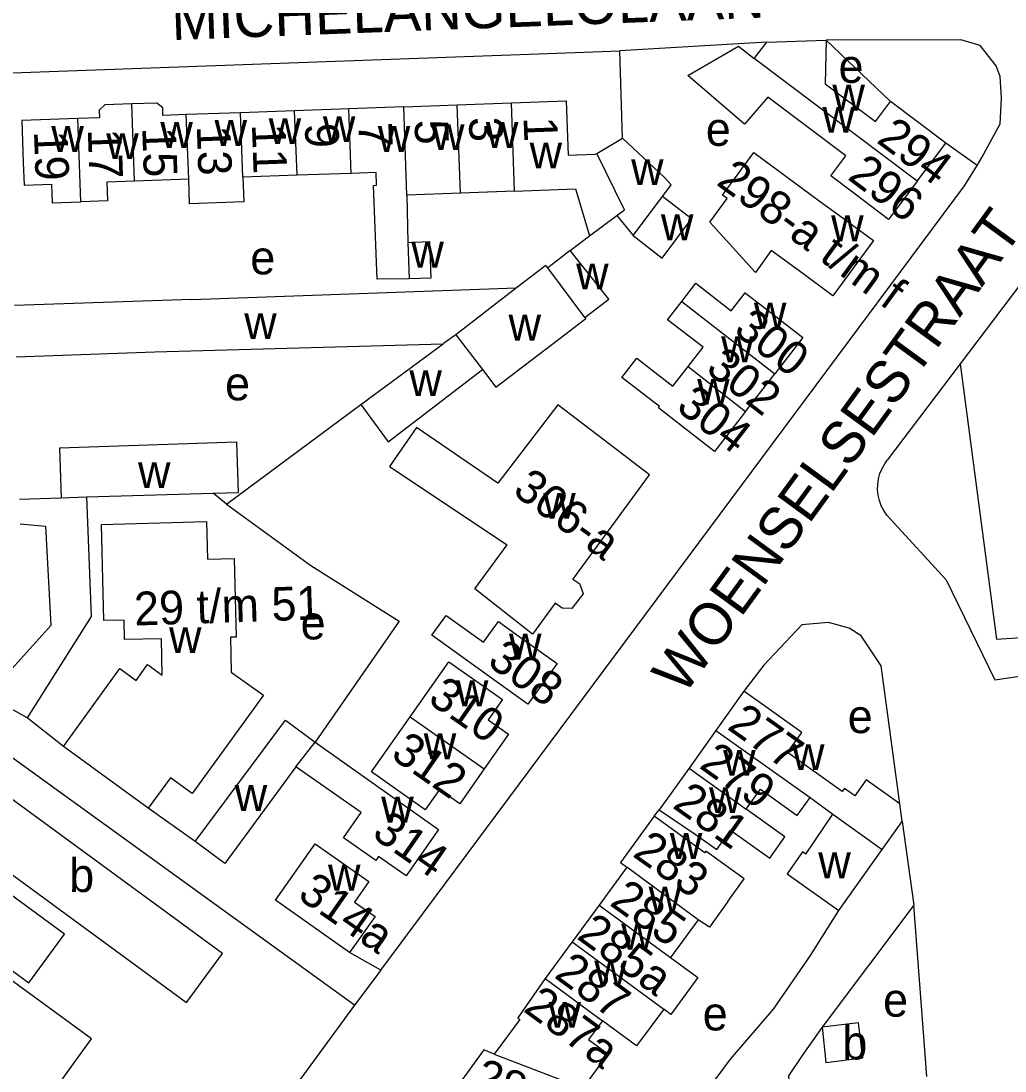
# Model space of a CAD drawing. Extents: x 159294 to 161936, y 384538 to 386517.
# Drawn here: x 160956.5 to 161073.6, y 386030.8 to 386155.6 of the extents above; entities that cross this region are included whole.
import ezdxf

# ---------------------------------------------------------------- set-up
doc = ezdxf.new("R2010")
doc.units = 0
for name, color, linetype in [('BLT_Basislijn', 7, 'Continuous'), ('BLT_Bebouwing', 7, 'Continuous'), ('BLT_Centroide', 7, 'Continuous'), ('BLT_Huisnummer', 7, 'Continuous'), ('BLT_Huisnummer_ tussenligend', 7, 'Continuous'), ('BLT_Huisnummer_reeks', 7, 'Continuous'), ('BLT_Onderverdeling_panden', 7, 'Continuous'), ('BLT_Straatnaam', 7, 'Continuous')]:
    doc.layers.add(name, color=color, linetype=linetype)

msp = doc.modelspace()

# ---------------------------------------------------------------- linework, layer by layer
at = {"layer": 'BLT_Basislijn'}
for p, q in [((161045.27, 386153.11), (161027.79, 386152.07)), ((161052.32, 386153.36), (161059.98, 386146.07)), ((160954.39, 386149.43), (161021.38, 386151.83)), ((161021.38, 386151.83), (161027.79, 386152.07)), ((161070.28, 386138.46), (161066.58, 386141.11)), ((161082.53, 386133.73), (161068.28, 386114.88)), ((161021.88, 386128.33), (161024.19, 386130.09)), ((161068.28, 386114.88), (161059.6, 386103.39)), ((160980.98, 386098.19), (160996.96, 386110.01)), ((160980.98, 386098.19), (160979.4, 386099.47)), ((160956.37, 386098.77), (160961.3, 386098.94)), ((160957.27, 386072.77), (160952.54, 386075.42)), ((160961.58, 386069.35), (160957.27, 386072.77)), ((160977.24, 386058.06), (160971.68, 386062.02)), ((161031.85, 386061.08), (161032.47, 386061.85)), ((161061.38, 386060.45), (161062.74, 386050.49)), ((161050.46, 386044.52), (161053.83, 386049.85)), ((161062.74, 386050.49), (161051.84, 386035.99)), ((161064.32, 386030.14), (161062.74, 386050.49)), ((160999.36, 386042.76), (160995.62, 386044.88)), ((160999.36, 386042.76), (160996.2, 386038.62))]:
    msp.add_line(p, q, dxfattribs=at)
for points in [[(161070.28, 386138.46), (161070.84, 386139.39), (161073.04, 386143.4), (161073.2, 386146.43), (161073.04, 386149.04), (161072.56, 386150.31), (161070.65, 386152.7), (161068.37, 386153.38), (161052.32, 386153.36)], [(161028.11, 386141.69), (161027.79, 386152.07)], [(160999.36, 386042.76), (161068.8, 386136.01), (161070.28, 386138.46)], [(161068.28, 386114.88), (161072.58, 386082.13), (161077.32, 386082.45)], [(161059.97, 386096.38), (161059.55, 386096.87), (161059.18, 386097.41), (161058.89, 386097.99), (161058.67, 386098.6), (161058.52, 386099.23), (161058.45, 386099.88), (161058.47, 386100.53), (161058.56, 386101.18), (161058.73, 386101.81), (161058.98, 386102.41), (161059.3, 386102.98), (161059.6, 386103.39)], [(160964.32, 386099.03), (160964.88, 386084.81), (160957.27, 386072.77)], [(160980.98, 386098.19), (160991.02, 386090.89), (161001.51, 386084.26), (160991.53, 386069.89)], [(160956.44, 386095.85), (160959.46, 386095.57), (160960.08, 386083.75), (160952.54, 386075.42)], [(161059.97, 386096.38), (161066.59, 386089.17), (161072.39, 386077.31), (161075.89, 386077.8)], [(161061.09, 386062.54), (161058.87, 386078.97), (161056.48, 386082.53), (161055.05, 386083.43), (161052.61, 386084.09), (161049.45, 386083.85), (161044.91, 386079.02), (161042.54, 386075.95)], [(160996.2, 386038.62), (160955.27, 386068.16), (160949.03, 386072.69)], [(161036.37, 386026.04), (161040.95, 386032.2), (161046.08, 386038.14), (161050.46, 386044.52)], [(160996.2, 386038.62), (160961.51, 385991.26), (160959.21, 385988.8)], [(161051.84, 386035.99), (161049.57, 386032.76), (161047.83, 386030.22), (161048.02, 386028.06)]]:
    msp.add_lwpolyline(points, dxfattribs=at)
at = {"layer": 'BLT_Bebouwing'}
for p, q in [((161002.06, 386145.42), (161008.43, 386145.65)), ((161008.43, 386145.65), (161014.88, 386145.88)), ((161014.88, 386145.88), (161021.39, 386146.12)), ((161066.58, 386141.11), (161059.98, 386146.07)), ((160982.65, 386144.72), (160976.2, 386144.49)), ((160989.09, 386144.95), (160982.65, 386144.72)), ((160995.54, 386145.19), (160989.09, 386144.95)), ((161063.17, 386136.57), (161066.58, 386141.11)), ((160976.48, 386136.81), (160970.03, 386136.59)), ((160989.37, 386137.28), (160982.92, 386137.05)), ((160995.81, 386137.51), (160989.37, 386137.28)), ((161008.81, 386135.16), (161002.43, 386134.93)), ((161024.19, 386130.09), (161027.43, 386132.51)), ((161027.43, 386132.51), (161029.38, 386130.12)), ((161021.88, 386128.33), (161020.24, 386127.08)), ((161020.24, 386127.08), (161019.2, 386126.29)), ((160976.87, 386122.51), (161015.5, 386123.91)), ((160976.87, 386122.51), (160955.74, 386121.78)), ((161023.63, 386120.37), (161026.16, 386122.3)), ((160972.47, 386116.29), (161006.76, 386117.26)), ((160996.96, 386110.01), (161006.76, 386117.26)), ((161006.78, 386117.27), (161006.76, 386117.26)), ((160955.95, 386115.71), (160972.47, 386116.29)), ((161042.75, 386109.2), (161046.23, 386113.67)), ((160982.41, 386099.56), (160982.21, 386105.54)), ((160964.32, 386099.03), (160979.4, 386099.47)), ((160979.4, 386099.47), (160982.41, 386099.56)), ((161005.42, 386082.6), (161007.11, 386084.95)), ((161007.11, 386084.95), (161011.55, 386081.76)), ((161011.55, 386081.76), (161013.33, 386084.24)), ((161013.33, 386084.24), (161016.25, 386082.14)), ((161012.78, 386077.31), (161005.42, 386082.6)), ((161016.25, 386082.14), (161020.31, 386079.22)), ((161020.31, 386079.22), (161016.84, 386074.4)), ((161016.84, 386074.4), (161012.78, 386077.31)), ((161042.54, 386075.95), (161039.21, 386071.28)), ((161039.21, 386071.28), (161036.01, 386066.78)), ((160989.21, 386066.94), (160980.77, 386055.44)), ((161036.01, 386066.78), (161032.47, 386061.85)), ((161050.41, 386063.3), (161053.11, 386061.31)), ((161061.38, 386060.45), (161061.09, 386062.54)), ((161049.9, 386056.55), (161053.11, 386061.31)), ((161059.01, 386057.11), (161061.38, 386060.45)), ((160980.77, 386055.44), (160977.24, 386058.06)), ((161053.83, 386049.85), (161059.01, 386057.11)), ((161028.62, 386055.02), (161025.31, 386050.51)), ((160995.62, 386044.88), (160986.81, 386051.08)), ((161025.31, 386050.51), (161022.1, 386046.15)), ((161022.1, 386046.15), (161018.88, 386041.77)), ((161015.88, 386036.92), (161012.84, 386032.79)), ((161026.37, 386032.84), (161023.38, 386028.76))]:
    msp.add_line(p, q, dxfattribs=at)
for points in [[(161043.76, 386151.18), (161045.27, 386153.11)], [(161045.27, 386153.11), (161052.32, 386153.36)], [(161052.32, 386153.36), (161052.2, 386148.17), (161058.18, 386143.67), (161059.98, 386146.07)], [(161063.17, 386136.57), (161059.76, 386132.03), (161055.76, 386135.04), (161052.88, 386137.2), (161054.67, 386139.59), (161045.37, 386146.58), (161042.62, 386143.37), (161035.86, 386149.16), (161041.88, 386152.65), (161043.76, 386151.18)], [(160969.7, 386145.76), (160966.51, 386145.65), (160965.83, 386145.04), (160965.87, 386144.12), (160963.31, 386144.03)], [(160976.2, 386144.49), (160973.42, 386144.39), (160973.39, 386145.3), (160972.71, 386145.87), (160969.7, 386145.76)], [(161002.06, 386145.42), (160995.54, 386145.19)], [(161021.39, 386146.12), (161021.62, 386139.66), (161024.86, 386139.78), (161025.04, 386139.89)], [(160963.31, 386144.03), (160956.62, 386143.79), (160956.8, 386138.79), (160956.9, 386136.11), (160960.16, 386136.23), (160960.24, 386134.02), (160963.66, 386134.14)], [(161025.04, 386139.89), (161028.11, 386141.69)], [(161032.86, 386134.77), (161033.9, 386136.16), (161033.1, 386137.01), (161028.11, 386141.69)], [(161051.51, 386134.25), (161053.91, 386132.49), (161057.95, 386129.54), (161053.14, 386122.96), (161049.1, 386125.92), (161046.67, 386127.7), (161045.79, 386128.32), (161043.91, 386125.74), (161038.5, 386131.71), (161040.56, 386134.51), (161039.99, 386134.93), (161043.71, 386139.98), (161051.51, 386134.25)], [(160982.92, 386137.05), (160983.06, 386134.12), (160976.59, 386133.89), (160976.48, 386136.81)], [(161002.72, 386124.95), (160998.89, 386124.91), (160998.48, 386136.06), (160998.83, 386136.09), (160998.78, 386137.62), (160995.81, 386137.51)], [(160970.03, 386136.59), (160966.76, 386136.47), (160966.84, 386134.25), (160963.66, 386134.14)], [(161015.25, 386135.39), (161022.52, 386135.65), (161024.19, 386130.09)], [(161002.43, 386134.93), (161002.56, 386129.3)], [(161015.25, 386135.39), (161008.81, 386135.16)], [(161029.38, 386130.12), (161032.83, 386127.44), (161036.29, 386132.1), (161032.86, 386134.77)], [(161002.56, 386129.3), (161005.12, 386129.39), (161005.3, 386125.04), (161002.72, 386124.95)], [(161026.16, 386122.3), (161026.49, 386122.55), (161021.88, 386128.33)], [(161019.2, 386126.29), (161018.98, 386126.57), (161015.5, 386123.91)], [(161035.14, 386122.28), (161036.83, 386124.45), (161041.03, 386121.18), (161042.69, 386123.32), (161045.62, 386121.05), (161049.57, 386117.98), (161046.23, 386113.67)], [(161035.89, 386114.53), (161037.68, 386116.83), (161033.46, 386120.11), (161035.14, 386122.28)], [(161021.18, 386118.31), (161023.72, 386120.25), (161023.63, 386120.37)], [(161011.43, 386114.18), (161013.02, 386112.09), (161021.18, 386118.32)], [(161042.75, 386109.2), (161039.06, 386104.44), (161035.11, 386107.51), (161032.36, 386109.64), (161032.48, 386109.8), (161028.03, 386113.25), (161029.82, 386115.55), (161034.1, 386112.22), (161035.89, 386114.53)], [(160996.96, 386110.01), (161000.21, 386105.6), (161011.43, 386114.18)], [(161023.02, 386088.65), (161022.2, 386089.23), (161031.32, 386101.65), (161027.43, 386104.63), (161022.06, 386108.73), (161020.42, 386109.98), (161013.27, 386100.68), (161003.58, 386107.31), (161000.39, 386102.65), (161014.38, 386093.33)], [(160982.21, 386105.54), (160961.11, 386104.84), (160961.3, 386098.94)], [(160961.3, 386098.94), (160964.32, 386099.03)], [(160961.58, 386069.35), (160968.27, 386078.65), (160970.22, 386077.23), (160971.59, 386079.13), (160973.34, 386077.86), (160973.26, 386082.17), (160968.85, 386082.07), (160968.8, 386084.4), (160966.39, 386084.34), (160966.1, 386095.77), (160978.61, 386096.1), (160978.72, 386091.64), (160981.9, 386091.73), (160982.15, 386082.38), (160981.47, 386082.37), (160981.53, 386078.22), (160985.37, 386075.45), (160976.9, 386063.79), (160974.31, 386065.63), (160971.68, 386062.02)], [(161023.02, 386088.65), (161023.41, 386087.51), (161022.08, 386085.78), (161020.93, 386085.8), (161020.08, 386086.39), (161017.38, 386082.74), (161010.53, 386088.12), (161014.38, 386093.33)], [(161002.83, 386072.9), (161007.43, 386079.45), (161013.82, 386074.97), (161012.13, 386072.54), (161014.55, 386070.83), (161011.64, 386066.69)], [(161061.09, 386062.54), (161057.07, 386065.4), (161055.73, 386063.51), (161054.5, 386064.39), (161054.24, 386064.03), (161047.74, 386068.67), (161049.43, 386071.04), (161042.54, 386075.95)], [(160977.24, 386058.06), (160988.01, 386072.51), (160991.53, 386069.89)], [(161011.64, 386066.69), (161008.73, 386062.55), (161006.31, 386064.26), (161004.6, 386061.84), (160998.22, 386066.35), (161002.83, 386072.9)], [(160971.68, 386062.02), (160961.58, 386069.35)], [(160991.53, 386069.89), (161006.22, 386059.49), (161002.34, 386053.99), (160999.06, 386056.27), (160998.76, 386055.83), (160994.9, 386058.52), (160996.99, 386061.52), (160989.21, 386066.94)], [(161042.83, 386061.92), (161044.51, 386064.28), (161048.89, 386061.17), (161050.41, 386063.3)], [(161032.47, 386061.85), (161036.63, 386059.03), (161039.32, 386057.12), (161040.95, 386059.4), (161045.61, 386056.08), (161047.43, 386058.64), (161042.83, 386061.92)], [(161031.85, 386061.08), (161027.86, 386055.56), (161028.62, 386055.02)], [(161040.64, 386050.93), (161042.58, 386053.62), (161038.03, 386056.91), (161037.89, 386056.72), (161035.9, 386058.16), (161031.85, 386061.08)], [(160986.81, 386051.08), (160991.53, 386057.8), (160997.93, 386053.31), (160996.21, 386050.87), (160998.65, 386049.17), (160995.62, 386044.88)], [(161049.9, 386056.55), (161049.52, 386056.83), (161047.67, 386054.24), (161049.76, 386052.75), (161053.83, 386049.85)], [(161040.64, 386050.93), (161038.43, 386047.87), (161037.11, 386048.77)], [(161037.11, 386048.77), (161033.8, 386044.27)], [(161033.8, 386044.27), (161037.05, 386041.88), (161033.84, 386037.52), (161033, 386038.14)], [(161018.88, 386041.77), (161015.63, 386037.11), (161015.88, 386036.92)], [(160944.04, 386005.85), (160964.93, 386034.61), (160955.19, 386041.7)], [(161033, 386038.14), (161029.78, 386033.76), (161025.71, 386036.75)], [(161025.71, 386036.75), (161024.07, 386034.53), (161024.98, 386033.86), (161026.37, 386032.84)], [(161051.84, 386035.99), (161052.3, 386031.8), (161056.7, 386032.35), (161056.16, 386036.52), (161051.84, 386035.99)], [(161012.84, 386032.79), (161011.61, 386033.3), (161007.62, 386027.84)]]:
    msp.add_lwpolyline(points, dxfattribs=at)
for points in [[(160944.77, 386061.96), (160976.24, 386038.93), (160980.49, 386044.74), (160949.02, 386067.77)], [(160945.97, 386058.59), (160941.73, 386052.81), (160957.47, 386041.26), (160961.71, 386047.04)]]:
    msp.add_lwpolyline(points, close=True, dxfattribs=at)
at = {"layer": 'BLT_Onderverdeling_panden'}
for p, q in [((161063.17, 386136.57), (161043.76, 386151.18)), ((160970.03, 386136.59), (160969.7, 386145.76)), ((161002.43, 386134.93), (161002.06, 386145.42)), ((161008.81, 386135.16), (161008.43, 386145.65)), ((161015.25, 386135.39), (161014.88, 386145.88)), ((160976.48, 386136.81), (160976.2, 386144.49)), ((160982.92, 386137.05), (160982.65, 386144.72)), ((160989.37, 386137.28), (160989.09, 386144.95)), ((160995.81, 386137.51), (160995.54, 386145.19)), ((160963.66, 386134.14), (160963.31, 386144.03)), ((161029.38, 386130.12), (161032.86, 386134.77)), ((161002.56, 386129.3), (161002.72, 386124.95)), ((161023.63, 386120.37), (161019.2, 386126.29)), ((161015.5, 386123.91), (161008.26, 386118.33)), ((161035.14, 386122.28), (161046.23, 386113.67)), ((161008.26, 386118.33), (161006.78, 386117.27)), ((161008.26, 386118.33), (161011.43, 386114.18)), ((161035.89, 386114.53), (161042.75, 386109.2)), ((161002.83, 386072.9), (161011.64, 386066.69)), ((161039.21, 386071.28), (161050.41, 386063.3)), ((160989.21, 386066.94), (160991.53, 386069.89)), ((161036.01, 386066.78), (161042.83, 386061.92)), ((161053.11, 386061.31), (161059.01, 386057.11)), ((161037.11, 386048.77), (161028.62, 386055.02)), ((161025.31, 386050.51), (161033.8, 386044.27)), ((161022.1, 386046.15), (161033, 386038.14)), ((161018.88, 386041.77), (161025.71, 386036.75)), ((161012.84, 386032.79), (161023.38, 386028.76))]:
    msp.add_line(p, q, dxfattribs=at)
msp.add_lwpolyline([(161027.43, 386132.51), (161028.32, 386133.17), (161025.04, 386139.89)], dxfattribs=at)

# ---------------------------------------------------------------- texts
at = {"layer": 'BLT_Centroide'}
for s, p in [('e', (161053.8, 386148.27)), ('w', (161053.07, 386144.97)), ('w', (161051.88, 386142.34)), ('w', (160992.45, 386141.22)), ('w', (160960.14, 386140.06)), ('w', (160973.11, 386140.53)), ('w', (160979.56, 386140.78)), ('w', (160986, 386141)), ('w', (160998.98, 386140.06)), ('w', (161005.44, 386140.28)), ('w', (161011.84, 386140.53)), ('e', (161038.01, 386140.78)), ('w', (160966.67, 386139.2)), ('w', (161017.05, 386138.09)), ('w', (161029.12, 386136.12)), ('w', (161032.67, 386129.55)), ('w', (161052.92, 386129.44)), ('w', (161002.97, 386126.3)), ('e', (160983.81, 386125.5)), ('w', (161022.58, 386123.72)), ('w', (161043.73, 386119.06)), ('w', (160983.09, 386117.81)), ('w', (161014.54, 386117.62)), ('w', (161039.84, 386115.05)), ('e', (160980.81, 386110.52)), ('w', (161002.74, 386111.02)), ('w', (161036.98, 386110)), ('w', (160970.45, 386100.09)), ('w', (161018.66, 386096.44)), ('e', (160989.8, 386082.1)), ('w', (160974.14, 386080.47)), ('w', (161014.59, 386079.69)), ('w', (161008.27, 386074.16)), ('e', (161054.89, 386070.96)), ('w', (161004.45, 386067.84)), ('w', (161048.27, 386066.56)), ('w', (161040.07, 386065.88)), ('w', (160981.96, 386061.71)), ('w', (161038.39, 386061.44)), ('w', (160999.39, 386060.31)), ('w', (161033.73, 386056)), ('w', (161051.39, 386053.69)), ('b', (160962.26, 386052.07)), ('w', (160993.06, 386052.23)), ('w', (161031.21, 386049.62)), ('w', (161027.95, 386045.22)), ('w', (161024.74, 386040.84)), ('e', (161059.1, 386037.24)), ('w', (161019.3, 386035.92)), ('e', (161037.64, 386035.61)), ('b', (161054.25, 386032.16))]:
    msp.add_text(s, height=4, dxfattribs=at).set_placement(p)
at = {"layer": 'BLT_Huisnummer'}
for s, rotation, p in [('9', 272.0459, (160990.3, 386143.43)), ('5', 272.0459, (161003.35, 386143.84)), ('1', 272.0459, (161016.32, 386144.18)), ('294', 323.0757, (161058.19, 386141.27)), ('19', 272.0459, (160958.07, 386142.52)), ('13', 272.0459, (160977.44, 386143.13)), ('296', 323.0757, (161054.74, 386136.9)), ('300', 322.1802, (161041.17, 386118.6)), ('304', 322.1813, (161034.33, 386109.47)), ('308', 324.2945, (161011.86, 386079.14)), ('310', 325.1813, (161004.79, 386074.67)), ('277', 324.5428, (161040.42, 386071.52)), ('312', 325.1813, (161000.37, 386068.1)), ('279', 324.5428, (161037.09, 386066.91)), ('281', 324.5428, (161033.91, 386062.17)), ('314', 325.204, (160998.13, 386058.68)), ('283', 324.5428, (161029.17, 386056.39)), ('314a', 325.1627, (160989.29, 386051.39)), ('285', 324.5428, (161026.43, 386050.58)), ('285a', 323.6901, (161022.52, 386046.61)), ('287', 323.6902, (161019.84, 386041.98)), ('287a', 323.6858, (161016.17, 386037.96))]:
    msp.add_text(s, height=4, rotation=rotation, dxfattribs=at).set_placement(p)
at = {"layer": 'BLT_Huisnummer_ tussenligend'}
for s, rotation, p in [('11', 272.0459, (160984, 386143.33)), ('7', 272.0459, (160996.66, 386143.52)), ('3', 272.0459, (161009.81, 386144.16)), ('17', 272.0459, (160964.47, 386142.74)), ('15', 272.0459, (160970.95, 386142.93)), ('302', 322.1802, (161037.85, 386113.98))]:
    msp.add_text(s, height=4, rotation=rotation, dxfattribs=at).set_placement(p)
at = {"layer": 'BLT_Huisnummer_reeks'}
for s, rotation, p in [('298-a t/m f', 323.8016, (161039.13, 386136.24)), ('306-a', 323.5693, (161014.88, 386099.49)), ('29 t/m 51', 1.9308, (160970.05, 386083.74)), ('289-a', 337.7742, (161010.12, 386028.73))]:
    msp.add_text(s, height=4, rotation=rotation, dxfattribs=at).set_placement(p)
at = {"layer": 'BLT_Straatnaam'}
for s, rotation, p in [('MICHELANGELOLAAN', 2.1791, (160974.5, 386153.35)), ('WOENSELSESTRAAT', 53.8703, (161035.37, 386075.3))]:
    msp.add_text(s, height=5, rotation=rotation, dxfattribs=at).set_placement(p)

doc.saveas('drawing.dxf')
